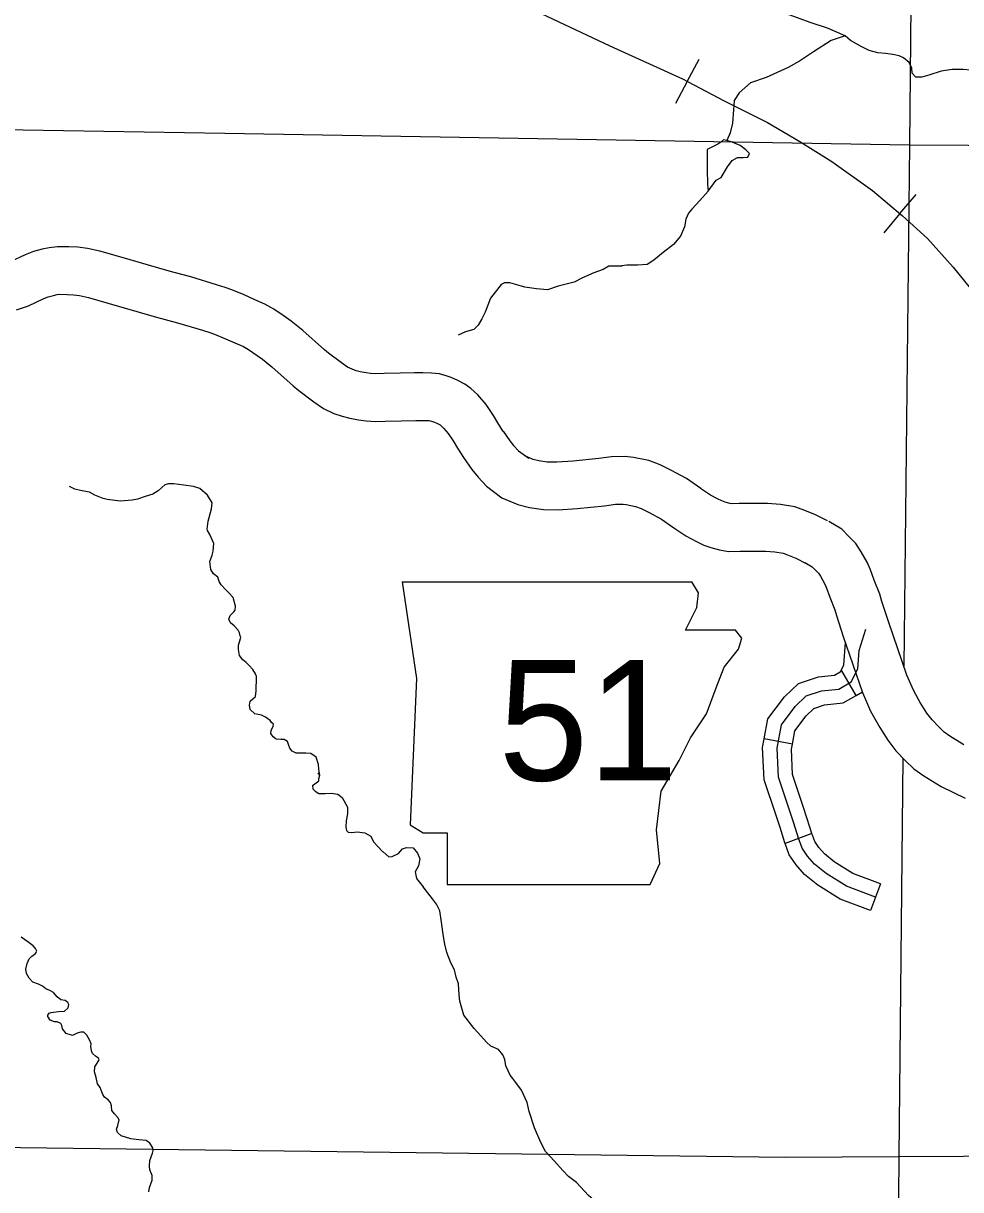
# Model space of a CAD drawing. Extents: x 8749 to 11879, y 13275 to 15339.
# Drawn here: x 10121.1 to 10219.7, y 14295 to 14417.5 of the extents above; entities that cross this region are included whole.
import ezdxf

# ---------------------------------------------------------------- set-up
doc = ezdxf.new("R2010")
doc.units = 0
for name, color, linetype in [('Level 10', 7, 'Continuous'), ('Level 21', 7, 'Continuous'), ('Level 31', 7, 'Continuous'), ('Level 32', 7, 'Continuous'), ('Level 35', 7, 'Continuous'), ('Level 40', 7, 'Continuous'), ('Level 5', 7, 'Continuous')]:
    doc.layers.add(name, color=color, linetype=linetype)

msp = doc.modelspace()

# ---------------------------------------------------------------- linework, layer by layer
at = {"layer": 'Level 10'}
for points in [[(10171.59, 14374.66), (10171.01, 14375.55), (10170.55, 14376.32), (10169.79, 14377.48), (10168.9, 14378.49), (10168.18, 14379.17), (10167.55, 14379.62), (10166.82, 14380), (10166.1, 14380.32), (10165.58, 14380.48), (10164.89, 14380.71), (10164.04, 14380.78), (10163.12, 14380.82), (10162.27, 14380.8), (10160.76, 14380.76), (10159.05, 14380.73), (10158.2, 14380.71), (10157.63, 14380.74), (10157.16, 14380.8), (10156.56, 14380.91), (10156.13, 14381.03), (10155.7, 14381.18), (10155.21, 14381.41), (10154.58, 14381.85), (10153.21, 14382.86), (10152.79, 14383.22), (10150.52, 14385.24), (10149.29, 14386.25), (10148.55, 14386.76), (10147.46, 14387.5), (10146.52, 14388.04), (10145.39, 14388.53), (10144.34, 14389), (10143.04, 14389.52), (10142.37, 14389.77), (10141.45, 14390.06), (10138.73, 14390.88), (10136.48, 14391.49), (10131.3, 14392.99), (10129.19, 14393.59), (10127.88, 14393.87), (10126.86, 14394), (10125.91, 14394.05), (10124.74, 14394.06), (10123.86, 14393.96), (10123.12, 14393.79), (10122.21, 14393.55), (10121.34, 14393.22), (10119.83, 14392.51)], [(10120.41, 14387.43), (10121.69, 14387.86), (10123.29, 14388.61), (10123.76, 14388.79), (10124.32, 14388.94), (10124.7, 14389.03), (10124.99, 14389.06), (10125.75, 14389.05), (10126.41, 14389.02), (10127.03, 14388.93), (10127.99, 14388.73), (10129.92, 14388.18), (10135.14, 14386.67), (10137.36, 14386.07), (10139.97, 14385.29), (10140.74, 14385.04), (10141.23, 14384.86), (10142.39, 14384.39), (10143.37, 14383.95), (10144.29, 14383.56), (10144.81, 14383.26), (10145.71, 14382.64), (10146.28, 14382.25), (10147.27, 14381.43), (10149.5, 14379.46), (10150.1, 14378.94), (10151.67, 14377.78), (10152.7, 14377.07), (10153.79, 14376.55), (10154.65, 14376.25), (10155.45, 14376.04), (10156.37, 14375.86), (10157.19, 14375.76), (10158.14, 14375.71), (10159.17, 14375.73), (10160.86, 14375.76), (10162.38, 14375.8), (10163.08, 14375.81), (10163.75, 14375.79), (10163.86, 14375.78), (10164.03, 14375.72), (10164.36, 14375.62), (10164.68, 14375.48), (10164.94, 14375.35), (10164.98, 14375.32), (10165.3, 14375.01), (10165.8, 14374.44), (10166.31, 14373.66), (10166.78, 14372.89), (10167.41, 14371.93)], [(10171.58, 14374.69), (10172.26, 14373.66), (10172.66, 14373.19), (10173.19, 14372.63), (10173.67, 14372.26), (10174.29, 14371.85)], [(10167.42, 14371.9), (10168.27, 14370.64), (10168.94, 14369.85), (10169.83, 14368.91), (10171.44, 14367.67)], [(10192.34, 14368.65), (10190.84, 14369.7), (10189.21, 14370.58), (10188.08, 14371.13), (10186.89, 14371.59), (10185.29, 14371.93), (10184.4, 14372.02), (10182.96, 14371.99), (10181.64, 14371.8), (10178.94, 14371.54), (10177.23, 14371.42), (10176.19, 14371.44), (10175.31, 14371.56), (10174.72, 14371.72), (10173.86, 14372.08)], [(10205.67, 14365.26), (10204.41, 14365.89), (10203.27, 14366.36), (10202.24, 14366.73), (10200.71, 14366.97), (10199.36, 14367.08), (10198.45, 14367.08), (10197.48, 14367.09), (10196.39, 14367.07), (10195.62, 14367.05), (10195.41, 14367.09), (10194.92, 14367.23), (10194.55, 14367.36), (10194.09, 14367.58), (10193.37, 14367.96), (10192.32, 14368.67)], [(10171.44, 14367.67), (10173.1, 14366.97), (10174.33, 14366.65), (10175.8, 14366.45), (10177.36, 14366.42), (10179.36, 14366.56), (10182.23, 14366.84), (10183.37, 14367), (10184.18, 14367.02), (10184.5, 14366.98), (10185.47, 14366.78), (10186.07, 14366.54), (10186.92, 14366.13), (10188.22, 14365.43), (10189.5, 14364.54)], [(10189.52, 14364.53), (10190.79, 14363.67), (10191.84, 14363.11), (10192.67, 14362.71), (10193.42, 14362.46), (10194.3, 14362.2), (10195.26, 14362.05), (10196.48, 14362.07), (10197.51, 14362.09), (10198.41, 14362.08), (10199.16, 14362.08), (10200.12, 14362), (10201, 14361.86), (10201.47, 14361.7), (10202.33, 14361.34), (10203.43, 14360.79)], [(10215.49, 14346.02), (10214.69, 14347.47), (10214.02, 14349.04), (10212.07, 14354.69), (10211.38, 14356.78), (10211.16, 14357.55), (10210.56, 14359.03), (10210.17, 14360.11), (10209.83, 14360.91), (10209.21, 14361.99), (10208.66, 14362.88), (10207.92, 14363.62), (10207.17, 14364.38), (10205.82, 14365.18)], [(10203.29, 14360.87), (10204.06, 14360.41), (10204.36, 14360.11), (10204.72, 14359.75), (10204.92, 14359.43), (10205.34, 14358.69), (10205.52, 14358.28), (10205.9, 14357.24), (10206.43, 14355.92), (10206.61, 14355.3), (10207.33, 14353.09), (10209.35, 14347.24), (10210.2, 14345.27), (10211.15, 14343.54)], [(10220.01, 14341.74), (10218.54, 14342.64), (10217.93, 14343.07), (10217.34, 14343.64), (10216.65, 14344.34), (10216.12, 14345.05), (10215.41, 14346.16)], [(10211.15, 14343.54), (10212.01, 14342.2), (10212.85, 14341.08), (10213.82, 14340.09), (10214.73, 14339.21), (10215.78, 14338.46), (10217.6, 14337.35), (10220.12, 14336.12)]]:
    msp.add_lwpolyline(points, dxfattribs=at)
at = {"layer": 'Level 21'}
for p, q in [((10160.96, 14358.86), (10162.48, 14348.71)), ((10192.09, 14357.68), (10191.39, 14358.85)), ((10191.92, 14356.16), (10192.09, 14357.68)), ((10190.74, 14353.79), (10191.92, 14356.16)), ((10195.98, 14353.79), (10190.74, 14353.79)), ((10196.66, 14352.94), (10195.98, 14353.79)), ((10196.32, 14351.76), (10196.66, 14352.94)), ((10194.8, 14349.9), (10196.32, 14351.76)), ((10193.95, 14347.7), (10194.8, 14349.9)), ((10162.48, 14348.71), (10161.81, 14333.32)), ((10192.94, 14344.99), (10193.95, 14347.7)), ((10191.25, 14342.45), (10192.94, 14344.99)), ((10190.06, 14340.08), (10191.25, 14342.45)), ((10188.2, 14336.87), (10190.06, 14340.08)), ((10187.69, 14332.81), (10188.2, 14336.87)), ((10161.81, 14333.32), (10163.16, 14332.47)), ((10188.03, 14329.26), (10187.69, 14332.81)), ((10163.16, 14332.47), (10165.7, 14332.47)), ((10165.7, 14332.47), (10165.7, 14327.06)), ((10187.02, 14327.06), (10188.03, 14329.26)), ((10165.7, 14327.06), (10187.02, 14327.06))]:
    msp.add_line(p, q, dxfattribs=at)
msp.add_lwpolyline([(10160.96, 14358.86), (10191.39, 14358.85)], dxfattribs=at)
at = {"layer": 'Level 31'}
for points in [[(10174.96, 14418.83), (10182.8, 14415.18), (10190.41, 14411.7), (10194.73, 14409.41), (10199.37, 14407.11), (10202.75, 14405.12), (10206.12, 14403), (10210.39, 14399.97)], [(10210.39, 14399.97), (10213.55, 14397.31), (10216.16, 14394.92), (10218.86, 14391.9), (10220.65, 14389.69), (10222.82, 14387.12), (10225.07, 14384.16), (10228.31, 14379.61), (10231.64, 14375.01), (10234.03, 14371.49), (10237.18, 14366.99), (10240.78, 14362.01), (10245.6, 14355.16), (10249.93, 14349.03), (10253.53, 14344.07), (10256.32, 14341.1), (10260.01, 14337.67), (10263.33, 14334.69)]]:
    msp.add_lwpolyline(points, dxfattribs=at)
at = {"layer": 'Level 32'}
for p, q in [((10208.68, 14346.91), (10207.19, 14349.51)), ((10201.97, 14341.81), (10199.02, 14342.36)), ((10204.03, 14332.4), (10201.22, 14331.36)), ((10211.24, 14327.12), (10210.18, 14324.32))]:
    msp.add_line(p, q, dxfattribs=at)
for points in [[(10202.11, 14333.5), (10201.69, 14334.76), (10200.5, 14338.34), (10200.36, 14341.36), (10200.82, 14343.84), (10202.28, 14345.76), (10203.43, 14346.86), (10205.03, 14347.41), (10206.86, 14347.59), (10208.14, 14348.33), (10208.87, 14349.7), (10209.01, 14351.63), (10209.7, 14353.89)], [(10207.02, 14349.41), (10207.4, 14350.12), (10207.56, 14352.43)], [(10199.02, 14342.36), (10199.41, 14344.46), (10201.16, 14346.76), (10202.63, 14348.17), (10204.71, 14348.88), (10206.39, 14349.05), (10207.19, 14349.51)], [(10201.97, 14341.81), (10202.23, 14343.21), (10203.41, 14344.76), (10204.23, 14345.55), (10205.35, 14345.93), (10207.33, 14346.13), (10208.68, 14346.91)], [(10208.68, 14346.91), (10209.33, 14347.28)], [(10201.22, 14331.36), (10201.19, 14331.44), (10200.69, 14333.03), (10200.26, 14334.29), (10199.01, 14338.06), (10198.85, 14341.46), (10199.02, 14342.36)], [(10204.03, 14332.4), (10204.03, 14332.41), (10203.54, 14333.96), (10203.11, 14335.24), (10201.99, 14338.61), (10201.87, 14341.26), (10201.97, 14341.81)], [(10210.71, 14325.72), (10207.66, 14326.86), (10205.51, 14328.21), (10204.3, 14329.18), (10203.57, 14330.02), (10203, 14330.87), (10202.61, 14331.92), (10202.11, 14333.5)], [(10211.24, 14327.12), (10208.33, 14328.21), (10206.38, 14329.44), (10205.34, 14330.26), (10204.76, 14330.94), (10204.34, 14331.56), (10204.03, 14332.4)], [(10210.18, 14324.32), (10206.99, 14325.51), (10204.65, 14326.99), (10203.26, 14328.09), (10202.38, 14329.11), (10201.65, 14330.18), (10201.22, 14331.36)]]:
    msp.add_lwpolyline(points, dxfattribs=at)
at = {"layer": 'Level 35'}
for points in [[(10207.53, 14416.23), (10205.67, 14417.02), (10203.85, 14417.61), (10201.74, 14418.4), (10199.55, 14418.82), (10197.76, 14419.23), (10197.19, 14419.43), (10196.75, 14419.92)], [(10207.53, 14416.23), (10206.05, 14415.73), (10204.2, 14414.55), (10202.71, 14413.54), (10201.53, 14412.88), (10199.22, 14411.85), (10197.59, 14411.28), (10196.37, 14410.22), (10195.85, 14409.41), (10195.8, 14408.45), (10195.68, 14407.05), (10195.43, 14406.04), (10195.09, 14405.23)], [(10214.53, 14412.82), (10214.24, 14413.41), (10213.65, 14413.92), (10213.19, 14414.12), (10212.52, 14414.27), (10211.76, 14414.36), (10210.95, 14414.44), (10210.06, 14414.66), (10209.2, 14415.08), (10208.1, 14415.72), (10207.53, 14416.23)], [(10221.68, 14410.61), (10222.15, 14411.17), (10222.22, 14411.49), (10222, 14412), (10221.58, 14412.32), (10220.72, 14412.62), (10219.91, 14412.69), (10218.76, 14412.69), (10217.6, 14412.5), (10216.32, 14412.1), (10215.59, 14411.86), (10214.95, 14411.88), (10214.55, 14412.3), (10214.53, 14412.82)], [(10195.09, 14405.23), (10194.74, 14405.29), (10194.57, 14405.1), (10194.13, 14404.83), (10193.02, 14404.26), (10193.02, 14402.2), (10193.07, 14400.6), (10193.12, 14399.88), (10193.96, 14401.04), (10194.5, 14401.34), (10195.16, 14402.44), (10195.63, 14403.11), (10196.19, 14403.43), (10196.81, 14403.43), (10197.3, 14403.47), (10197.45, 14403.87), (10197.08, 14404.24), (10196.49, 14404.69)], [(10196.49, 14404.69), (10195.63, 14405.05), (10195.09, 14405.23)], [(10193.12, 14399.88), (10192.24, 14398.9), (10191.4, 14398.02), (10191.06, 14397.6), (10190.76, 14396.96), (10190.62, 14396.15), (10190.22, 14395.16), (10189.49, 14394.28), (10188.41, 14393.44), (10187.4, 14392.63), (10186.71, 14392.19), (10185.7, 14392.11), (10184.57, 14392.11), (10183.76, 14392.01)], [(10184.09, 14392.02), (10182.69, 14392), (10182.07, 14391.66), (10181.11, 14391.31), (10179.93, 14390.79), (10179.05, 14390.35), (10177.35, 14389.93), (10176.25, 14389.54), (10175.07, 14389.64), (10173.87, 14389.81), (10173.01, 14390.06), (10172.27, 14390.28), (10171.7, 14390.28), (10171.38, 14390.08)], [(10171.38, 14390.08), (10170.23, 14388.66), (10169.69, 14387.19), (10169.33, 14386.5), (10168.96, 14385.83), (10168.49, 14385.37), (10167.63, 14385.1), (10166.84, 14384.78)], [(10129.53, 14367.6), (10128.64, 14367.95), (10128.11, 14368.26), (10127.5, 14368.39), (10127.15, 14368.46), (10126.56, 14368.59), (10126, 14368.87)], [(10136.41, 14369.16), (10136.03, 14369.05), (10135.7, 14368.77), (10135.32, 14368.41), (10134.76, 14368.06), (10133.95, 14367.8), (10133.13, 14367.52), (10132.58, 14367.42), (10131.36, 14367.32), (10129.96, 14367.5), (10129.53, 14367.6)], [(10141.6, 14359.35), (10141.12, 14359.7), (10140.84, 14360.16), (10140.74, 14361), (10141, 14361.66), (10141.1, 14362.09), (10141.15, 14362.88), (10140.74, 14363.84), (10140.49, 14364.25), (10140.46, 14364.4), (10140.56, 14365.21), (10140.92, 14366.53), (10141, 14367.14), (10140.51, 14367.95), (10139.68, 14368.64), (10139.02, 14368.87), (10138, 14369.02), (10136.96, 14369.15), (10136.41, 14369.16)], [(10142.9, 14354.55), (10142.75, 14354.94), (10142.87, 14355.32), (10143.25, 14355.7), (10143.41, 14355.88), (10143.43, 14356.31), (10143.2, 14357.2), (10142.75, 14357.7), (10142.39, 14358.06), (10141.93, 14358.54), (10141.73, 14358.87), (10141.6, 14359.35)], [(10145.66, 14348.9), (10145.54, 14349.2), (10145.26, 14349.65), (10144.88, 14350.06), (10144.55, 14350.36), (10144.22, 14350.67), (10143.86, 14351.1), (10143.76, 14351.74), (10143.74, 14352.19), (10144.01, 14353.01), (10143.94, 14353.18), (10143.86, 14353.49), (10143.71, 14353.79), (10143.3, 14354.22), (10142.9, 14354.55)], [(10147.16, 14342.91), (10147.19, 14343.24), (10147.39, 14343.67), (10147.42, 14343.9), (10147.24, 14344.07), (10147.09, 14344.28), (10146.6, 14344.63), (10146.17, 14344.84), (10145.49, 14344.99), (10144.98, 14345.42), (10144.9, 14345.88), (10144.98, 14346.31), (10145.56, 14346.79), (10145.61, 14347.4), (10145.61, 14347.81), (10145.64, 14348.42), (10145.66, 14348.9)], [(10151.54, 14337.46), (10151.78, 14337.61), (10152.19, 14337.96), (10152.21, 14338.16), (10152.29, 14338.55), (10152.19, 14339.18), (10152.16, 14339.66), (10151.91, 14340.43), (10151.37, 14340.83), (10150.84, 14340.86), (10150.33, 14340.86), (10149.83, 14340.86), (10149.39, 14341.06), (10149.14, 14341.36), (10149.06, 14341.67), (10148.89, 14342.08), (10148.56, 14342.28), (10148.2, 14342.28), (10147.72, 14342.33), (10147.39, 14342.56), (10147.16, 14342.91), (10147.16, 14342.93)], [(10152.32, 14338.5), (10152.13, 14338.8)], [(10151.54, 14337.46), (10151.57, 14337.11), (10151.83, 14336.86), (10152.21, 14336.61), (10152.87, 14336.61), (10153.5, 14336.66), (10154.19, 14336.55), (10154.64, 14336.2), (10155.2, 14335.16), (10155.23, 14334.47), (10155.07, 14333.74), (10155.05, 14333.1), (10155.12, 14332.74), (10155.28, 14332.54), (10155.66, 14332.52), (10156.24, 14332.57), (10157.05, 14332.47), (10157.66, 14332.14), (10157.95, 14331.55)], [(10157.95, 14331.55), (10158.88, 14330.53), (10158.96, 14330.48), (10159.56, 14329.95), (10159.92, 14329.98), (10160.58, 14330.31), (10161.01, 14330.79), (10161.42, 14330.94), (10162.1, 14330.89), (10162.58, 14330.36), (10162.81, 14329.75), (10162.69, 14329.01), (10162.31, 14328.38), (10162.46, 14327.69), (10163.17, 14326.8)], [(10166.95, 14315.46), (10166.87, 14316.6), (10166.64, 14317.31), (10166.47, 14318.1), (10166.06, 14318.81), (10165.65, 14319.9), (10165.43, 14320.79), (10165.3, 14321.6), (10165.1, 14323.1), (10164.92, 14324.29), (10164.56, 14324.98), (10164.16, 14325.56), (10163.17, 14326.8)], [(10122.73, 14316.57), (10122.15, 14316.78), (10121.75, 14317.21), (10121.47, 14317.7), (10121.39, 14318.15), (10121.54, 14318.74), (10121.75, 14319.25), (10122.05, 14319.52), (10122.43, 14319.8), (10122.56, 14320.03), (10122.43, 14320.31), (10122.18, 14320.59), (10121.62, 14321.02), (10120.91, 14321.51)], [(10129.07, 14308.55), (10129.1, 14308.62), (10129.05, 14308.8), (10128.72, 14309.02), (10128.42, 14309.3), (10128.32, 14309.56), (10128.24, 14310.04), (10128.27, 14310.32), (10128.11, 14310.73), (10127.81, 14311.23), (10127.63, 14311.41), (10127.51, 14311.54), (10127.2, 14311.54), (10126.79, 14311.44), (10126.31, 14311.18), (10125.65, 14311.39), (10125.27, 14311.89), (10125.17, 14312.25), (10125.09, 14312.45), (10124.69, 14312.61), (10124.41, 14312.63), (10123.95, 14312.81), (10123.72, 14313.19), (10123.72, 14313.32), (10123.85, 14313.52), (10124.08, 14313.6), (10124.82, 14313.72), (10125.48, 14313.75), (10125.86, 14314.08), (10125.91, 14314.46), (10125.83, 14314.66), (10125.55, 14314.87), (10125.07, 14314.92), (10124.71, 14315.25), (10124.31, 14315.7), (10123.93, 14315.91), (10123.52, 14316.09), (10123.14, 14316.37), (10122.73, 14316.57)], [(10171.08, 14309.71), (10170.27, 14310.05), (10169.84, 14310.49), (10169.23, 14311.15), (10168.52, 14311.91), (10167.43, 14313.33), (10167.02, 14314.8), (10166.95, 14315.46)], [(10176.96, 14298), (10176.03, 14299), (10175.54, 14299.94), (10174.88, 14301.49), (10174.3, 14303.21), (10174.1, 14304.15), (10173.49, 14305.45), (10172.9, 14306.26), (10172.6, 14306.67), (10172.32, 14307.02), (10172.09, 14307.48), (10171.86, 14307.99), (10171.74, 14308.65), (10171.53, 14309.16), (10171.08, 14309.71)], [(10134.76, 14299.37), (10134.45, 14299.87), (10134.05, 14300.15), (10133.29, 14300.22), (10132.45, 14300.32), (10131.43, 14300.63), (10131.05, 14301.01), (10130.95, 14301.34), (10131.08, 14301.72), (10131.21, 14302.33), (10131.08, 14302.58), (10130.72, 14302.94), (10130.44, 14303.29), (10130.39, 14303.8), (10130.29, 14304.13), (10130.06, 14304.41), (10129.68, 14304.72), (10129.51, 14304.97), (10129.33, 14305.43), (10129.2, 14305.73), (10128.95, 14306.11), (10128.79, 14306.77), (10128.62, 14307.36), (10128.67, 14307.89), (10129.07, 14308.55)], [(10134.32, 14294.75), (10134.4, 14295.23), (10134.68, 14295.97), (10134.68, 14296.48), (10134.43, 14297.06), (10134.4, 14297.44), (10134.43, 14298.05), (10134.73, 14298.81), (10134.78, 14299.12), (10134.76, 14299.37)], [(10186.35, 14287.88), (10185.72, 14288.78), (10185.21, 14289.51), (10184.15, 14290.63), (10183.44, 14291.49), (10182.37, 14292.69), (10181.28, 14293.75), (10180.54, 14294.36), (10179.3, 14295.73), (10178.44, 14296.37), (10177.85, 14297), (10176.96, 14298)]]:
    msp.add_lwpolyline(points, dxfattribs=at)
at = {"layer": 'Level 40'}
for p, q in [((10190.92, 14411.43), (10192.16, 14413.76)), ((10190.92, 14411.43), (10189.68, 14409.1)), ((10213.27, 14397.54), (10214.97, 14399.56)), ((10213.27, 14397.54), (10211.57, 14395.52))]:
    msp.add_line(p, q, dxfattribs=at)
msp.add_lwpolyline([(10174.96, 14418.83), (10182.8, 14415.18), (10190.41, 14411.7), (10194.73, 14409.41), (10199.37, 14407.11), (10202.75, 14405.12), (10206.12, 14403), (10210.39, 14399.97), (10213.55, 14397.31), (10216.16, 14394.92), (10218.86, 14391.9), (10220.65, 14389.69)], dxfattribs=at)
at = {"layer": 'Level 5'}
for points in [[(10214.78, 14456.3), (10214.27, 14404.75)], [(10116.86, 14406.42), (10142.32, 14405.99), (10214.27, 14404.75)], [(10214.27, 14404.75), (10213.69, 14349.98)], [(10214.27, 14404.75), (10294.48, 14404.3), (10318.04, 14404.67)], [(10213.59, 14340.32), (10213.15, 14298.47)], [(10118.03, 14299.47), (10201.25, 14298.39), (10213.15, 14298.47)], [(10213.15, 14298.47), (10212.3, 14190.7)], [(10213.15, 14298.47), (10281.27, 14298.84)]]:
    msp.add_lwpolyline(points, dxfattribs=at)

# ---------------------------------------------------------------- texts
at = {"layer": 'Level 21'}
msp.add_text('51', height=12.672, dxfattribs=at).set_placement((10171.09, 14337.98))

doc.saveas('drawing.dxf')
